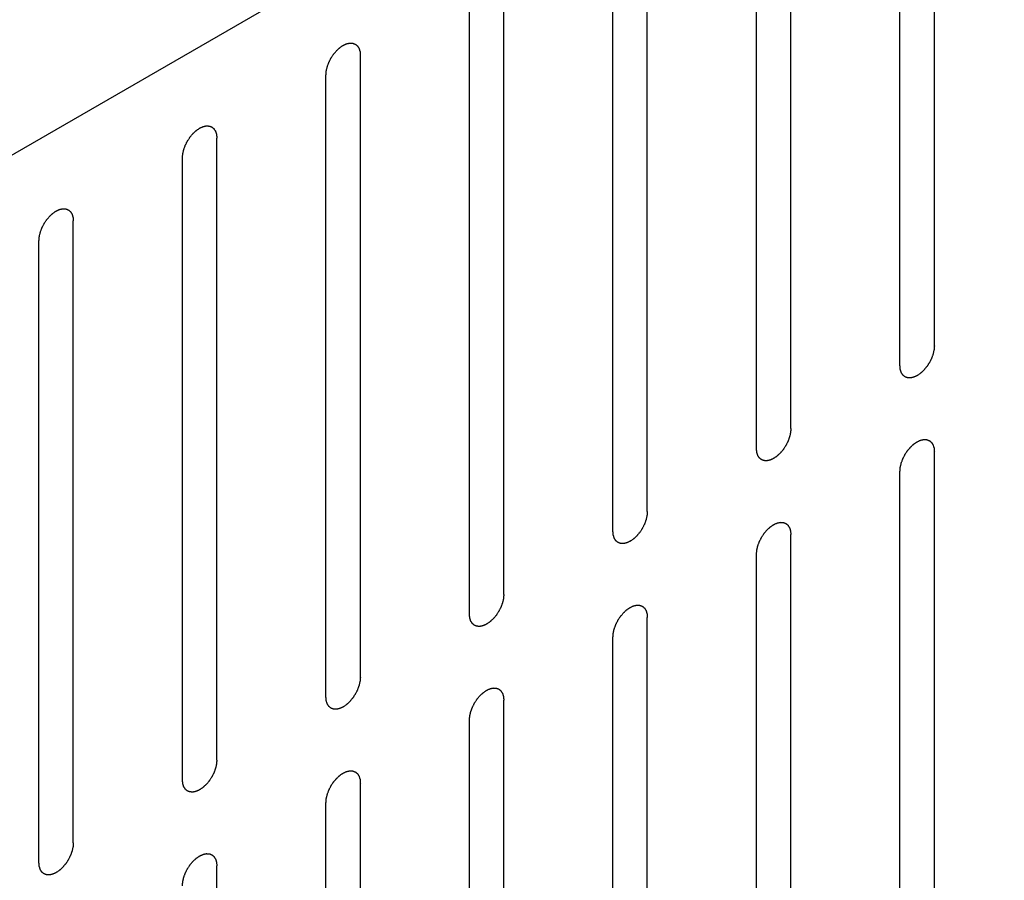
# Model space of a CAD drawing. Header units: inches. Extents: x 6 to 353, y 6 to 228.
# Tile 328 of 372: x 326.72 to 328.24, y 205.91 to 207.24. Entities that reach past the tile are written whole.
import ezdxf

# ---------------------------------------------------------------- set-up
doc = ezdxf.new("R2010")
doc.units = ezdxf.units.IN
doc.header["$LTSCALE"] = 19.946667
doc.header["$MEASUREMENT"] = 0
doc.layers.get('0').update_dxf_attribs({"linetype": 'CONTINUOUS'})

msp = doc.modelspace()

# ---------------------------------------------------------------- linework, layer by layer
at = {"color": 7, "linetype": 'Continuous'}
for p, q in [((330.778, 209.3769), (322.07, 204.3494)), ((328.1292, 206.7318), (328.1292, 207.6912)), ((328.0761, 206.7012), (328.0761, 207.6606)), ((327.9078, 206.6041), (327.9078, 207.5635)), ((327.8548, 206.5734), (327.8548, 207.5328)), ((327.6865, 206.4763), (327.6865, 207.4357)), ((327.6335, 206.4457), (327.6335, 207.4051)), ((327.4652, 206.3485), (327.4652, 207.3079)), ((327.4122, 206.3179), (327.4122, 207.2773)), ((327.2439, 206.2207), (327.2439, 207.1801)), ((327.1908, 206.1901), (327.1908, 207.1495)), ((327.0225, 206.0929), (327.0225, 207.0523)), ((326.9695, 206.0623), (326.9695, 207.0217)), ((326.8012, 205.9652), (326.8012, 206.9245)), ((326.7482, 205.9345), (326.7482, 206.8939)), ((328.1292, 205.6091), (328.1292, 206.5685)), ((328.0761, 205.5785), (328.0761, 206.5379)), ((327.9078, 205.4814), (327.9078, 206.4408)), ((327.8548, 205.4508), (327.8548, 206.4101)), ((327.6865, 205.3536), (327.6865, 206.313)), ((327.6335, 205.323), (327.6335, 206.2824)), ((327.4652, 205.2258), (327.4652, 206.1852)), ((327.4122, 205.1952), (327.4122, 206.1546)), ((327.2439, 205.098), (327.2439, 206.0574)), ((327.1908, 205.0674), (327.1908, 206.0268)), ((327.0225, 204.9702), (327.0225, 205.9296))]:
    msp.add_line(p, q, dxfattribs=at)
for points in [[(327.1908, 207.1495), (327.1909, 207.1505), (327.1911, 207.1521), (327.1912, 207.1539), (327.1913, 207.155), (327.1913, 207.1557), (327.1915, 207.1566), (327.1918, 207.1576), (327.1921, 207.159), (327.1924, 207.1604), (327.1927, 207.1615), (327.1928, 207.1623), (327.1932, 207.1631), (327.1935, 207.1643), (327.1941, 207.1657), (327.1946, 207.167), (327.195, 207.1682), (327.1952, 207.169), (327.1957, 207.1698), (327.1962, 207.1709), (327.1969, 207.1723), (327.1976, 207.1737), (327.1982, 207.1748), (327.1986, 207.1756), (327.1991, 207.1764), (327.1998, 207.1774), (327.2006, 207.1787), (327.2014, 207.18), (327.2021, 207.181), (327.2026, 207.1818), (327.2032, 207.1824), (327.2039, 207.1833), (327.2049, 207.1845), (327.2058, 207.1856), (327.2066, 207.1865), (327.2072, 207.1872), (327.2078, 207.1878), (327.2086, 207.1885), (327.2096, 207.1895), (327.2107, 207.1905), (327.2115, 207.1912), (327.2121, 207.1918), (327.2128, 207.1922), (327.2136, 207.1929), (327.2147, 207.1936), (327.2158, 207.1944), (327.2166, 207.1949), (327.217, 207.1952), (327.2174, 207.1954), (327.2177, 207.1956), (327.2181, 207.1958), (327.2189, 207.1961), (327.2199, 207.1966), (327.221, 207.1971), (327.2218, 207.1975), (327.2222, 207.1977), (327.2225, 207.1978), (327.2228, 207.1979), (327.2232, 207.198), (327.224, 207.1981), (327.225, 207.1984), (327.226, 207.1986), (327.2267, 207.1988), (327.2271, 207.1989), (327.2275, 207.199), (327.2277, 207.1989), (327.2281, 207.1989), (327.2288, 207.1989), (327.2297, 207.1989), (327.2307, 207.1988), (327.2314, 207.1988), (327.2317, 207.1988), (327.232, 207.1988), (327.2323, 207.1987), (327.2326, 207.1986), (327.2332, 207.1983), (327.2341, 207.198), (327.2349, 207.1977), (327.2355, 207.1975), (327.2358, 207.1974), (327.2361, 207.1973), (327.2363, 207.1971), (327.2366, 207.1969), (327.2371, 207.1965), (327.2377, 207.1959), (327.2384, 207.1953), (327.2389, 207.195), (327.2392, 207.1947), (327.2394, 207.1946), (327.2395, 207.1943), (327.2397, 207.194), (327.2401, 207.1934), (327.2406, 207.1926), (327.2411, 207.1918), (327.2415, 207.1913), (327.2417, 207.1909), (327.2419, 207.1907), (327.2419, 207.1904), (327.2421, 207.19), (327.2423, 207.1893), (327.2426, 207.1883), (327.2429, 207.1873), (327.2431, 207.1866), (327.2432, 207.1862), (327.2434, 207.1859), (327.2434, 207.1855), (327.2434, 207.185), (327.2435, 207.1842), (327.2436, 207.183), (327.2437, 207.1815), (327.2438, 207.1806), (327.2439, 207.1801)], [(326.9695, 207.0217), (326.9696, 207.0228), (326.9697, 207.0243), (326.9699, 207.0261), (326.97, 207.0272), (326.97, 207.0279), (326.9702, 207.0288), (326.9705, 207.0299), (326.9708, 207.0312), (326.9711, 207.0326), (326.9713, 207.0337), (326.9715, 207.0345), (326.9718, 207.0354), (326.9722, 207.0365), (326.9727, 207.0379), (326.9732, 207.0393), (326.9737, 207.0404), (326.9739, 207.0412), (326.9744, 207.042), (326.9749, 207.0431), (326.9756, 207.0445), (326.9763, 207.0459), (326.9769, 207.047), (326.9773, 207.0479), (326.9778, 207.0486), (326.9784, 207.0496), (326.9793, 207.0509), (326.9801, 207.0522), (326.9808, 207.0532), (326.9813, 207.054), (326.9819, 207.0546), (326.9826, 207.0555), (326.9836, 207.0567), (326.9845, 207.0578), (326.9853, 207.0587), (326.9858, 207.0594), (326.9865, 207.06), (326.9873, 207.0608), (326.9883, 207.0617), (326.9893, 207.0627), (326.9902, 207.0634), (326.9908, 207.064), (326.9914, 207.0645), (326.9923, 207.0651), (326.9934, 207.0658), (326.9945, 207.0666), (326.9953, 207.0671), (326.9957, 207.0674), (326.996, 207.0677), (326.9964, 207.0678), (326.9968, 207.068), (326.9975, 207.0683), (326.9986, 207.0688), (326.9997, 207.0693), (327.0004, 207.0697), (327.0009, 207.0699), (327.0012, 207.0701), (327.0015, 207.0701), (327.0019, 207.0702), (327.0026, 207.0704), (327.0037, 207.0706), (327.0047, 207.0708), (327.0054, 207.071), (327.0058, 207.0711), (327.0061, 207.0712), (327.0064, 207.0711), (327.0068, 207.0711), (327.0075, 207.0711), (327.0084, 207.0711), (327.0094, 207.071), (327.01, 207.071), (327.0104, 207.071), (327.0107, 207.071), (327.011, 207.0709), (327.0113, 207.0708), (327.0119, 207.0706), (327.0127, 207.0702), (327.0136, 207.0699), (327.0142, 207.0697), (327.0145, 207.0696), (327.0148, 207.0695), (327.015, 207.0693), (327.0153, 207.0691), (327.0157, 207.0687), (327.0164, 207.0681), (327.0171, 207.0676), (327.0176, 207.0672), (327.0179, 207.0669), (327.0181, 207.0668), (327.0182, 207.0665), (327.0184, 207.0662), (327.0188, 207.0656), (327.0193, 207.0648), (327.0198, 207.064), (327.0202, 207.0635), (327.0204, 207.0632), (327.0205, 207.0629), (327.0206, 207.0626), (327.0207, 207.0622), (327.021, 207.0615), (327.0213, 207.0605), (327.0216, 207.0595), (327.0218, 207.0588), (327.0219, 207.0584), (327.022, 207.0581), (327.0221, 207.0577), (327.0221, 207.0572), (327.0222, 207.0564), (327.0223, 207.0552), (327.0224, 207.0538), (327.0225, 207.0528), (327.0225, 207.0523)], [(326.7482, 206.8939), (326.7483, 206.895), (326.7484, 206.8965), (326.7485, 206.8983), (326.7486, 206.8994), (326.7487, 206.9002), (326.7489, 206.901), (326.7491, 206.9021), (326.7494, 206.9035), (326.7498, 206.9048), (326.75, 206.9059), (326.7502, 206.9067), (326.7505, 206.9076), (326.7509, 206.9087), (326.7514, 206.9101), (326.7519, 206.9115), (326.7523, 206.9126), (326.7526, 206.9134), (326.753, 206.9143), (326.7536, 206.9154), (326.7543, 206.9167), (326.755, 206.9181), (326.7555, 206.9192), (326.7559, 206.9201), (326.7565, 206.9208), (326.7571, 206.9218), (326.758, 206.9231), (326.7588, 206.9244), (326.7595, 206.9254), (326.7599, 206.9262), (326.7605, 206.9268), (326.7613, 206.9278), (326.7622, 206.9289), (326.7632, 206.93), (326.764, 206.9309), (326.7645, 206.9317), (326.7651, 206.9322), (326.766, 206.933), (326.767, 206.9339), (326.768, 206.9349), (326.7689, 206.9356), (326.7695, 206.9363), (326.7701, 206.9367), (326.771, 206.9373), (326.7721, 206.938), (326.7732, 206.9388), (326.7739, 206.9393), (326.7744, 206.9396), (326.7747, 206.9399), (326.775, 206.94), (326.7755, 206.9402), (326.7762, 206.9406), (326.7773, 206.9411), (326.7784, 206.9415), (326.7791, 206.9419), (326.7795, 206.9421), (326.7799, 206.9423), (326.7802, 206.9423), (326.7806, 206.9424), (326.7813, 206.9426), (326.7823, 206.9428), (326.7834, 206.943), (326.7841, 206.9432), (326.7845, 206.9433), (326.7848, 206.9434), (326.7851, 206.9434), (326.7855, 206.9434), (326.7861, 206.9433), (326.7871, 206.9433), (326.788, 206.9433), (326.7887, 206.9432), (326.7891, 206.9432), (326.7894, 206.9432), (326.7896, 206.9431), (326.79, 206.943), (326.7906, 206.9428), (326.7914, 206.9425), (326.7923, 206.9421), (326.7929, 206.9419), (326.7932, 206.9418), (326.7935, 206.9417), (326.7937, 206.9415), (326.7939, 206.9413), (326.7944, 206.9409), (326.7951, 206.9404), (326.7958, 206.9398), (326.7963, 206.9394), (326.7965, 206.9392), (326.7968, 206.939), (326.7969, 206.9387), (326.7971, 206.9384), (326.7975, 206.9379), (326.798, 206.9371), (326.7985, 206.9363), (326.7988, 206.9357), (326.799, 206.9354), (326.7992, 206.9352), (326.7993, 206.9348), (326.7994, 206.9344), (326.7996, 206.9337), (326.7999, 206.9327), (326.8003, 206.9317), (326.8005, 206.931), (326.8006, 206.9306), (326.8007, 206.9303), (326.8007, 206.9299), (326.8008, 206.9295), (326.8009, 206.9286), (326.801, 206.9274), (326.8011, 206.926), (326.8012, 206.925), (326.8012, 206.9245)], [(328.1292, 206.7318), (328.1291, 206.7308), (328.129, 206.7292), (328.1288, 206.7274), (328.1287, 206.7264), (328.1287, 206.7256), (328.1285, 206.7248), (328.1282, 206.7237), (328.1279, 206.7223), (328.1276, 206.7209), (328.1273, 206.7198), (328.1272, 206.719), (328.1269, 206.7182), (328.1265, 206.7171), (328.1259, 206.7157), (328.1254, 206.7143), (328.125, 206.7132), (328.1248, 206.7123), (328.1243, 206.7115), (328.1238, 206.7104), (328.1231, 206.709), (328.1224, 206.7076), (328.1218, 206.7065), (328.1214, 206.7057), (328.1209, 206.7049), (328.1202, 206.7039), (328.1194, 206.7027), (328.1186, 206.7014), (328.1179, 206.7004), (328.1174, 206.6996), (328.1168, 206.6989), (328.1161, 206.698), (328.1151, 206.6969), (328.1142, 206.6957), (328.1134, 206.6948), (328.1129, 206.6941), (328.1122, 206.6936), (328.1114, 206.6928), (328.1104, 206.6918), (328.1093, 206.6909), (328.1085, 206.6901), (328.1079, 206.6895), (328.1072, 206.6891), (328.1064, 206.6885), (328.1053, 206.6877), (328.1042, 206.687), (328.1034, 206.6864), (328.103, 206.6861), (328.1026, 206.6859), (328.1023, 206.6858), (328.1019, 206.6856), (328.1011, 206.6852), (328.1001, 206.6847), (328.099, 206.6842), (328.0982, 206.6839), (328.0978, 206.6837), (328.0975, 206.6835), (328.0972, 206.6835), (328.0968, 206.6834), (328.0961, 206.6832), (328.095, 206.683), (328.094, 206.6827), (328.0933, 206.6826), (328.0929, 206.6825), (328.0925, 206.6824), (328.0923, 206.6824), (328.0919, 206.6824), (328.0912, 206.6824), (328.0903, 206.6825), (328.0893, 206.6825), (328.0886, 206.6825), (328.0883, 206.6826), (328.088, 206.6825), (328.0877, 206.6827), (328.0874, 206.6828), (328.0868, 206.683), (328.0859, 206.6833), (328.0851, 206.6836), (328.0845, 206.6838), (328.0842, 206.684), (328.0839, 206.684), (328.0837, 206.6842), (328.0834, 206.6844), (328.0829, 206.6849), (328.0823, 206.6854), (328.0816, 206.686), (328.0811, 206.6864), (328.0808, 206.6866), (328.0806, 206.6868), (328.0805, 206.687), (328.0803, 206.6873), (328.0799, 206.6879), (328.0794, 206.6887), (328.0789, 206.6895), (328.0785, 206.6901), (328.0783, 206.6904), (328.0782, 206.6906), (328.0781, 206.6909), (328.0779, 206.6913), (328.0777, 206.692), (328.0774, 206.6931), (328.0771, 206.6941), (328.0769, 206.6948), (328.0768, 206.6952), (328.0766, 206.6955), (328.0766, 206.6958), (328.0766, 206.6963), (328.0765, 206.6972), (328.0764, 206.6983), (328.0763, 206.6998), (328.0762, 206.7007), (328.0761, 206.7012)], [(327.9078, 206.6041), (327.9078, 206.603), (327.9076, 206.6015), (327.9075, 206.5996), (327.9074, 206.5986), (327.9074, 206.5978), (327.9071, 206.597), (327.9069, 206.5959), (327.9066, 206.5945), (327.9063, 206.5932), (327.906, 206.5921), (327.9059, 206.5912), (327.9055, 206.5904), (327.9051, 206.5893), (327.9046, 206.5879), (327.9041, 206.5865), (327.9037, 206.5854), (327.9034, 206.5846), (327.903, 206.5837), (327.9024, 206.5826), (327.9017, 206.5812), (327.9011, 206.5799), (327.9005, 206.5788), (327.9001, 206.5779), (327.8996, 206.5772), (327.8989, 206.5761), (327.8981, 206.5749), (327.8972, 206.5736), (327.8966, 206.5726), (327.8961, 206.5718), (327.8955, 206.5711), (327.8947, 206.5702), (327.8938, 206.5691), (327.8928, 206.568), (327.8921, 206.5671), (327.8915, 206.5663), (327.8909, 206.5658), (327.8901, 206.565), (327.889, 206.5641), (327.888, 206.5631), (327.8872, 206.5623), (327.8866, 206.5617), (327.8859, 206.5613), (327.885, 206.5607), (327.8839, 206.5599), (327.8829, 206.5592), (327.8821, 206.5587), (327.8817, 206.5584), (327.8813, 206.5581), (327.881, 206.558), (327.8806, 206.5578), (327.8798, 206.5574), (327.8788, 206.5569), (327.8777, 206.5564), (327.8769, 206.5561), (327.8765, 206.5559), (327.8762, 206.5557), (327.8759, 206.5557), (327.8755, 206.5556), (327.8747, 206.5554), (327.8737, 206.5552), (327.8727, 206.5549), (327.8719, 206.5548), (327.8715, 206.5547), (327.8712, 206.5546), (327.8709, 206.5546), (327.8706, 206.5546), (327.8699, 206.5547), (327.8689, 206.5547), (327.868, 206.5547), (327.8673, 206.5547), (327.8669, 206.5548), (327.8666, 206.5548), (327.8664, 206.5549), (327.8661, 206.555), (327.8655, 206.5552), (327.8646, 206.5555), (327.8638, 206.5558), (327.8632, 206.5561), (327.8628, 206.5562), (327.8626, 206.5563), (327.8624, 206.5565), (327.8621, 206.5567), (327.8616, 206.5571), (327.8609, 206.5576), (327.8603, 206.5582), (327.8598, 206.5586), (327.8595, 206.5588), (327.8593, 206.559), (327.8591, 206.5592), (327.8589, 206.5596), (327.8586, 206.5601), (327.8581, 206.5609), (327.8576, 206.5617), (327.8572, 206.5623), (327.857, 206.5626), (327.8568, 206.5628), (327.8568, 206.5632), (327.8566, 206.5636), (327.8564, 206.5643), (327.8561, 206.5653), (327.8558, 206.5663), (327.8556, 206.567), (327.8554, 206.5674), (327.8553, 206.5677), (327.8553, 206.5681), (327.8553, 206.5685), (327.8552, 206.5694), (327.8551, 206.5706), (327.8549, 206.572), (327.8549, 206.573), (327.8548, 206.5734)], [(328.0761, 206.5379), (328.0762, 206.539), (328.0763, 206.5405), (328.0765, 206.5423), (328.0766, 206.5434), (328.0766, 206.5441), (328.0768, 206.545), (328.0771, 206.5461), (328.0774, 206.5475), (328.0777, 206.5488), (328.078, 206.5499), (328.0781, 206.5507), (328.0784, 206.5516), (328.0788, 206.5527), (328.0794, 206.5541), (328.0798, 206.5555), (328.0803, 206.5566), (328.0805, 206.5574), (328.081, 206.5583), (328.0815, 206.5594), (328.0822, 206.5607), (328.0829, 206.5621), (328.0835, 206.5632), (328.0839, 206.5641), (328.0844, 206.5648), (328.0851, 206.5658), (328.0859, 206.5671), (328.0867, 206.5684), (328.0874, 206.5694), (328.0879, 206.5702), (328.0885, 206.5708), (328.0892, 206.5718), (328.0902, 206.5729), (328.0911, 206.574), (328.0919, 206.5749), (328.0924, 206.5756), (328.0931, 206.5762), (328.0939, 206.577), (328.0949, 206.5779), (328.096, 206.5789), (328.0968, 206.5796), (328.0974, 206.5803), (328.0981, 206.5807), (328.0989, 206.5813), (328.1, 206.582), (328.1011, 206.5828), (328.1019, 206.5833), (328.1023, 206.5836), (328.1027, 206.5839), (328.103, 206.584), (328.1034, 206.5842), (328.1042, 206.5845), (328.1052, 206.585), (328.1063, 206.5855), (328.107, 206.5859), (328.1075, 206.5861), (328.1078, 206.5863), (328.1081, 206.5863), (328.1085, 206.5864), (328.1092, 206.5866), (328.1103, 206.5868), (328.1113, 206.587), (328.112, 206.5872), (328.1124, 206.5873), (328.1128, 206.5874), (328.113, 206.5874), (328.1134, 206.5874), (328.1141, 206.5873), (328.115, 206.5873), (328.116, 206.5873), (328.1167, 206.5872), (328.117, 206.5872), (328.1173, 206.5872), (328.1176, 206.5871), (328.1179, 206.587), (328.1185, 206.5868), (328.1194, 206.5865), (328.1202, 206.5861), (328.1208, 206.5859), (328.1211, 206.5858), (328.1214, 206.5857), (328.1216, 206.5855), (328.1219, 206.5853), (328.1224, 206.5849), (328.123, 206.5843), (328.1237, 206.5838), (328.1242, 206.5834), (328.1245, 206.5832), (328.1247, 206.583), (328.1248, 206.5827), (328.125, 206.5824), (328.1254, 206.5819), (328.1259, 206.5811), (328.1264, 206.5803), (328.1268, 206.5797), (328.127, 206.5794), (328.1271, 206.5791), (328.1272, 206.5788), (328.1274, 206.5784), (328.1276, 206.5777), (328.1279, 206.5767), (328.1282, 206.5757), (328.1284, 206.575), (328.1285, 206.5746), (328.1287, 206.5743), (328.1287, 206.5739), (328.1287, 206.5735), (328.1288, 206.5726), (328.1289, 206.5714), (328.129, 206.57), (328.1291, 206.569), (328.1292, 206.5685)], [(327.6865, 206.4763), (327.6864, 206.4752), (327.6863, 206.4737), (327.6862, 206.4719), (327.6861, 206.4708), (327.686, 206.4701), (327.6858, 206.4692), (327.6856, 206.4681), (327.6853, 206.4667), (327.685, 206.4654), (327.6847, 206.4643), (327.6846, 206.4635), (327.6842, 206.4626), (327.6838, 206.4615), (327.6833, 206.4601), (327.6828, 206.4587), (327.6824, 206.4576), (327.6821, 206.4568), (327.6817, 206.4559), (327.6811, 206.4548), (327.6804, 206.4535), (327.6797, 206.4521), (327.6792, 206.451), (327.6788, 206.4501), (327.6782, 206.4494), (327.6776, 206.4484), (327.6768, 206.4471), (327.6759, 206.4458), (327.6752, 206.4448), (327.6748, 206.444), (327.6742, 206.4434), (327.6734, 206.4424), (327.6725, 206.4413), (327.6715, 206.4402), (327.6708, 206.4393), (327.6702, 206.4386), (327.6696, 206.438), (327.6688, 206.4372), (327.6677, 206.4363), (327.6667, 206.4353), (327.6659, 206.4346), (327.6653, 206.4339), (327.6646, 206.4335), (327.6637, 206.4329), (327.6626, 206.4322), (327.6615, 206.4314), (327.6608, 206.4309), (327.6603, 206.4306), (327.66, 206.4303), (327.6597, 206.4302), (327.6593, 206.43), (327.6585, 206.4297), (327.6574, 206.4292), (327.6564, 206.4287), (327.6556, 206.4283), (327.6552, 206.4281), (327.6548, 206.4279), (327.6545, 206.4279), (327.6541, 206.4278), (327.6534, 206.4276), (327.6524, 206.4274), (327.6513, 206.4272), (327.6506, 206.427), (327.6502, 206.4269), (327.6499, 206.4268), (327.6496, 206.4268), (327.6492, 206.4268), (327.6486, 206.4269), (327.6476, 206.4269), (327.6467, 206.4269), (327.646, 206.427), (327.6456, 206.427), (327.6453, 206.427), (327.6451, 206.4271), (327.6447, 206.4272), (327.6441, 206.4274), (327.6433, 206.4277), (327.6424, 206.4281), (327.6418, 206.4283), (327.6415, 206.4284), (327.6412, 206.4285), (327.6411, 206.4287), (327.6408, 206.4289), (327.6403, 206.4293), (327.6396, 206.4299), (327.6389, 206.4304), (327.6384, 206.4308), (327.6382, 206.4311), (327.638, 206.4312), (327.6378, 206.4315), (327.6376, 206.4318), (327.6373, 206.4323), (327.6367, 206.4331), (327.6362, 206.4339), (327.6359, 206.4345), (327.6357, 206.4348), (327.6355, 206.4351), (327.6354, 206.4354), (327.6353, 206.4358), (327.6351, 206.4365), (327.6348, 206.4375), (327.6345, 206.4385), (327.6342, 206.4392), (327.6341, 206.4396), (327.634, 206.4399), (327.634, 206.4403), (327.6339, 206.4407), (327.6339, 206.4416), (327.6337, 206.4428), (327.6336, 206.4442), (327.6335, 206.4452), (327.6335, 206.4457)], [(327.8548, 206.4101), (327.8549, 206.4112), (327.855, 206.4127), (327.8552, 206.4146), (327.8553, 206.4156), (327.8553, 206.4164), (327.8555, 206.4172), (327.8557, 206.4183), (327.8561, 206.4197), (327.8564, 206.421), (327.8566, 206.4221), (327.8568, 206.423), (327.8571, 206.4238), (327.8575, 206.4249), (327.858, 206.4263), (327.8585, 206.4277), (327.8589, 206.4288), (327.8592, 206.4296), (327.8597, 206.4305), (327.8602, 206.4316), (327.8609, 206.433), (327.8616, 206.4343), (327.8622, 206.4354), (327.8626, 206.4363), (327.8631, 206.437), (327.8637, 206.4381), (327.8646, 206.4393), (327.8654, 206.4406), (327.8661, 206.4416), (327.8666, 206.4424), (327.8672, 206.4431), (327.8679, 206.444), (327.8689, 206.4451), (327.8698, 206.4462), (327.8706, 206.4471), (327.8711, 206.4479), (327.8718, 206.4484), (327.8726, 206.4492), (327.8736, 206.4501), (327.8746, 206.4511), (327.8755, 206.4519), (327.8761, 206.4525), (327.8767, 206.4529), (327.8776, 206.4535), (327.8787, 206.4543), (327.8798, 206.455), (327.8806, 206.4555), (327.881, 206.4558), (327.8813, 206.4561), (327.8816, 206.4562), (327.8821, 206.4564), (327.8828, 206.4568), (327.8839, 206.4573), (327.885, 206.4578), (327.8857, 206.4581), (327.8862, 206.4583), (327.8865, 206.4585), (327.8868, 206.4585), (327.8872, 206.4586), (327.8879, 206.4588), (327.889, 206.459), (327.89, 206.4593), (327.8907, 206.4594), (327.8911, 206.4595), (327.8914, 206.4596), (327.8917, 206.4596), (327.8921, 206.4596), (327.8928, 206.4595), (327.8937, 206.4595), (327.8947, 206.4595), (327.8953, 206.4595), (327.8957, 206.4594), (327.896, 206.4594), (327.8963, 206.4593), (327.8966, 206.4592), (327.8972, 206.459), (327.898, 206.4587), (327.8989, 206.4584), (327.8995, 206.4581), (327.8998, 206.458), (327.9001, 206.4579), (327.9003, 206.4578), (327.9006, 206.4575), (327.901, 206.4571), (327.9017, 206.4566), (327.9024, 206.456), (327.9029, 206.4556), (327.9032, 206.4554), (327.9034, 206.4552), (327.9035, 206.455), (327.9037, 206.4546), (327.9041, 206.4541), (327.9046, 206.4533), (327.9051, 206.4525), (327.9055, 206.4519), (327.9056, 206.4516), (327.9058, 206.4514), (327.9059, 206.451), (327.906, 206.4506), (327.9062, 206.4499), (327.9066, 206.4489), (327.9069, 206.4479), (327.9071, 206.4472), (327.9072, 206.4468), (327.9073, 206.4465), (327.9073, 206.4461), (327.9074, 206.4457), (327.9075, 206.4448), (327.9076, 206.4436), (327.9077, 206.4422), (327.9078, 206.4412), (327.9078, 206.4408)], [(327.4652, 206.3485), (327.4651, 206.3475), (327.465, 206.3459), (327.4648, 206.3441), (327.4647, 206.343), (327.4647, 206.3423), (327.4645, 206.3414), (327.4643, 206.3403), (327.4639, 206.339), (327.4636, 206.3376), (327.4634, 206.3365), (327.4632, 206.3357), (327.4629, 206.3348), (327.4625, 206.3337), (327.462, 206.3323), (327.4615, 206.3309), (327.4611, 206.3298), (327.4608, 206.329), (327.4603, 206.3282), (327.4598, 206.3271), (327.4591, 206.3257), (327.4584, 206.3243), (327.4578, 206.3232), (327.4575, 206.3223), (327.4569, 206.3216), (327.4563, 206.3206), (327.4554, 206.3193), (327.4546, 206.318), (327.4539, 206.317), (327.4534, 206.3162), (327.4529, 206.3156), (327.4521, 206.3147), (327.4511, 206.3135), (327.4502, 206.3124), (327.4494, 206.3115), (327.4489, 206.3108), (327.4482, 206.3102), (327.4474, 206.3095), (327.4464, 206.3085), (327.4454, 206.3075), (327.4445, 206.3068), (327.4439, 206.3062), (327.4433, 206.3058), (327.4424, 206.3051), (327.4413, 206.3044), (327.4402, 206.3036), (327.4394, 206.3031), (327.439, 206.3028), (327.4387, 206.3025), (327.4384, 206.3024), (327.4379, 206.3022), (327.4372, 206.3019), (327.4361, 206.3014), (327.435, 206.3009), (327.4343, 206.3005), (327.4339, 206.3003), (327.4335, 206.3002), (327.4332, 206.3001), (327.4328, 206.3), (327.4321, 206.2999), (327.4311, 206.2996), (327.43, 206.2994), (327.4293, 206.2992), (327.4289, 206.2991), (327.4286, 206.299), (327.4283, 206.2991), (327.4279, 206.2991), (327.4272, 206.2991), (327.4263, 206.2991), (327.4253, 206.2992), (327.4247, 206.2992), (327.4243, 206.2992), (327.424, 206.2992), (327.4238, 206.2993), (327.4234, 206.2994), (327.4228, 206.2997), (327.422, 206.3), (327.4211, 206.3003), (327.4205, 206.3005), (327.4202, 206.3006), (327.4199, 206.3007), (327.4197, 206.3009), (327.4194, 206.3011), (327.419, 206.3015), (327.4183, 206.3021), (327.4176, 206.3026), (327.4171, 206.303), (327.4169, 206.3033), (327.4166, 206.3034), (327.4165, 206.3037), (327.4163, 206.304), (327.4159, 206.3046), (327.4154, 206.3054), (327.4149, 206.3062), (327.4146, 206.3067), (327.4144, 206.3071), (327.4142, 206.3073), (327.4141, 206.3076), (327.414, 206.308), (327.4138, 206.3087), (327.4134, 206.3097), (327.4131, 206.3107), (327.4129, 206.3114), (327.4128, 206.3118), (327.4127, 206.3121), (327.4127, 206.3125), (327.4126, 206.313), (327.4125, 206.3138), (327.4124, 206.315), (327.4123, 206.3164), (327.4122, 206.3174), (327.4122, 206.3179)], [(327.6335, 206.2824), (327.6336, 206.2834), (327.6337, 206.285), (327.6338, 206.2868), (327.6339, 206.2878), (327.634, 206.2886), (327.6342, 206.2894), (327.6344, 206.2905), (327.6347, 206.2919), (327.635, 206.2933), (327.6353, 206.2944), (327.6355, 206.2952), (327.6358, 206.296), (327.6362, 206.2971), (327.6367, 206.2985), (327.6372, 206.2999), (327.6376, 206.301), (327.6379, 206.3019), (327.6383, 206.3027), (327.6389, 206.3038), (327.6396, 206.3052), (327.6403, 206.3066), (327.6408, 206.3077), (327.6412, 206.3085), (327.6418, 206.3093), (327.6424, 206.3103), (327.6433, 206.3115), (327.6441, 206.3128), (327.6448, 206.3138), (327.6452, 206.3146), (327.6458, 206.3153), (327.6466, 206.3162), (327.6475, 206.3173), (327.6485, 206.3185), (327.6492, 206.3194), (327.6498, 206.3201), (327.6504, 206.3206), (327.6513, 206.3214), (327.6523, 206.3224), (327.6533, 206.3233), (327.6541, 206.3241), (327.6548, 206.3247), (327.6554, 206.3251), (327.6563, 206.3257), (327.6574, 206.3265), (327.6585, 206.3272), (327.6592, 206.3278), (327.6597, 206.3281), (327.66, 206.3283), (327.6603, 206.3284), (327.6608, 206.3286), (327.6615, 206.329), (327.6626, 206.3295), (327.6637, 206.33), (327.6644, 206.3303), (327.6648, 206.3305), (327.6652, 206.3307), (327.6655, 206.3307), (327.6659, 206.3308), (327.6666, 206.331), (327.6676, 206.3312), (327.6687, 206.3315), (327.6694, 206.3317), (327.6698, 206.3317), (327.6701, 206.3318), (327.6704, 206.3318), (327.6708, 206.3318), (327.6714, 206.3318), (327.6724, 206.3317), (327.6733, 206.3317), (327.674, 206.3317), (327.6744, 206.3316), (327.6747, 206.3317), (327.6749, 206.3315), (327.6753, 206.3314), (327.6759, 206.3312), (327.6767, 206.3309), (327.6776, 206.3306), (327.6782, 206.3304), (327.6785, 206.3302), (327.6788, 206.3302), (327.679, 206.33), (327.6792, 206.3298), (327.6797, 206.3293), (327.6804, 206.3288), (327.6811, 206.3282), (327.6816, 206.3278), (327.6818, 206.3276), (327.6821, 206.3274), (327.6822, 206.3272), (327.6824, 206.3269), (327.6827, 206.3263), (327.6833, 206.3255), (327.6838, 206.3247), (327.6841, 206.3241), (327.6843, 206.3238), (327.6845, 206.3236), (327.6846, 206.3233), (327.6847, 206.3229), (327.6849, 206.3222), (327.6852, 206.3212), (327.6856, 206.3201), (327.6858, 206.3194), (327.6859, 206.319), (327.686, 206.3187), (327.686, 206.3184), (327.6861, 206.3179), (327.6861, 206.3171), (327.6863, 206.3159), (327.6864, 206.3144), (327.6865, 206.3135), (327.6865, 206.313)], [(327.2439, 206.2207), (327.2438, 206.2197), (327.2437, 206.2181), (327.2435, 206.2163), (327.2434, 206.2153), (327.2434, 206.2145), (327.2432, 206.2137), (327.2429, 206.2126), (327.2426, 206.2112), (327.2423, 206.2098), (327.242, 206.2087), (327.2419, 206.2079), (327.2416, 206.2071), (327.2412, 206.2059), (327.2407, 206.2046), (327.2402, 206.2032), (327.2397, 206.2021), (327.2395, 206.2012), (327.239, 206.2004), (327.2385, 206.1993), (327.2378, 206.1979), (327.2371, 206.1965), (327.2365, 206.1954), (327.2361, 206.1946), (327.2356, 206.1938), (327.2349, 206.1928), (327.2341, 206.1915), (327.2333, 206.1903), (327.2326, 206.1893), (327.2321, 206.1885), (327.2315, 206.1878), (327.2308, 206.1869), (327.2298, 206.1858), (327.2289, 206.1846), (327.2281, 206.1837), (327.2276, 206.183), (327.2269, 206.1825), (327.2261, 206.1817), (327.2251, 206.1807), (327.224, 206.1798), (327.2232, 206.179), (327.2226, 206.1784), (327.2219, 206.178), (327.2211, 206.1774), (327.22, 206.1766), (327.2189, 206.1759), (327.2181, 206.1753), (327.2177, 206.175), (327.2174, 206.1748), (327.217, 206.1746), (327.2166, 206.1744), (327.2159, 206.1741), (327.2148, 206.1736), (327.2137, 206.1731), (327.213, 206.1727), (327.2125, 206.1726), (327.2122, 206.1724), (327.2119, 206.1723), (327.2115, 206.1722), (327.2108, 206.1721), (327.2097, 206.1718), (327.2087, 206.1716), (327.208, 206.1714), (327.2076, 206.1713), (327.2072, 206.1712), (327.207, 206.1713), (327.2066, 206.1713), (327.2059, 206.1713), (327.205, 206.1713), (327.204, 206.1714), (327.2033, 206.1714), (327.203, 206.1714), (327.2027, 206.1714), (327.2024, 206.1715), (327.2021, 206.1716), (327.2015, 206.1719), (327.2006, 206.1722), (327.1998, 206.1725), (327.1992, 206.1727), (327.1989, 206.1728), (327.1986, 206.1729), (327.1984, 206.1731), (327.1981, 206.1733), (327.1976, 206.1737), (327.197, 206.1743), (327.1963, 206.1749), (327.1958, 206.1753), (327.1955, 206.1755), (327.1953, 206.1756), (327.1952, 206.1759), (327.195, 206.1762), (327.1946, 206.1768), (327.1941, 206.1776), (327.1936, 206.1784), (327.1932, 206.1789), (327.193, 206.1793), (327.1929, 206.1795), (327.1928, 206.1798), (327.1927, 206.1802), (327.1924, 206.1809), (327.1921, 206.1819), (327.1918, 206.1829), (327.1916, 206.1836), (327.1915, 206.1841), (327.1913, 206.1843), (327.1913, 206.1847), (327.1913, 206.1852), (327.1912, 206.186), (327.1911, 206.1872), (327.191, 206.1887), (327.1909, 206.1896), (327.1908, 206.1901)], [(327.4122, 206.1546), (327.4122, 206.1556), (327.4124, 206.1572), (327.4125, 206.159), (327.4126, 206.16), (327.4126, 206.1608), (327.4129, 206.1616), (327.4131, 206.1627), (327.4134, 206.1641), (327.4137, 206.1655), (327.414, 206.1666), (327.4141, 206.1674), (327.4145, 206.1682), (327.4149, 206.1694), (327.4154, 206.1707), (327.4159, 206.1721), (327.4163, 206.1732), (327.4166, 206.1741), (327.417, 206.1749), (327.4176, 206.176), (327.4183, 206.1774), (327.419, 206.1788), (327.4195, 206.1799), (327.4199, 206.1807), (327.4204, 206.1815), (327.4211, 206.1825), (327.4219, 206.1838), (327.4228, 206.185), (327.4234, 206.186), (327.4239, 206.1868), (327.4245, 206.1875), (327.4253, 206.1884), (327.4262, 206.1895), (327.4272, 206.1907), (327.4279, 206.1916), (327.4285, 206.1923), (327.4291, 206.1928), (327.4299, 206.1936), (327.431, 206.1946), (327.432, 206.1955), (327.4328, 206.1963), (327.4334, 206.1969), (327.4341, 206.1973), (327.435, 206.1979), (327.4361, 206.1987), (327.4371, 206.1994), (327.4379, 206.2), (327.4384, 206.2003), (327.4387, 206.2005), (327.439, 206.2007), (327.4394, 206.2009), (327.4402, 206.2012), (327.4413, 206.2017), (327.4423, 206.2022), (327.4431, 206.2026), (327.4435, 206.2027), (327.4438, 206.2029), (327.4441, 206.203), (327.4446, 206.2031), (327.4453, 206.2032), (327.4463, 206.2035), (327.4473, 206.2037), (327.4481, 206.2039), (327.4485, 206.204), (327.4488, 206.2041), (327.4491, 206.204), (327.4495, 206.204), (327.4501, 206.204), (327.4511, 206.2039), (327.452, 206.2039), (327.4527, 206.2039), (327.4531, 206.2039), (327.4534, 206.2039), (327.4536, 206.2038), (327.4539, 206.2036), (327.4545, 206.2034), (327.4554, 206.2031), (327.4562, 206.2028), (327.4568, 206.2026), (327.4572, 206.2025), (327.4574, 206.2024), (327.4576, 206.2022), (327.4579, 206.202), (327.4584, 206.2016), (327.4591, 206.201), (327.4598, 206.2004), (327.4602, 206.2), (327.4605, 206.1998), (327.4607, 206.1997), (327.4609, 206.1994), (327.4611, 206.1991), (327.4614, 206.1985), (327.4619, 206.1977), (327.4624, 206.1969), (327.4628, 206.1964), (327.463, 206.196), (327.4632, 206.1958), (327.4632, 206.1955), (327.4634, 206.1951), (327.4636, 206.1944), (327.4639, 206.1934), (327.4642, 206.1924), (327.4645, 206.1917), (327.4646, 206.1912), (327.4647, 206.191), (327.4647, 206.1906), (327.4648, 206.1901), (327.4648, 206.1893), (327.4649, 206.1881), (327.4651, 206.1866), (327.4652, 206.1857), (327.4652, 206.1852)], [(327.0225, 206.0929), (327.0225, 206.0919), (327.0223, 206.0903), (327.0222, 206.0885), (327.0221, 206.0875), (327.0221, 206.0867), (327.0218, 206.0859), (327.0216, 206.0848), (327.0213, 206.0834), (327.021, 206.082), (327.0207, 206.0809), (327.0206, 206.0801), (327.0202, 206.0793), (327.0198, 206.0782), (327.0193, 206.0768), (327.0188, 206.0754), (327.0184, 206.0743), (327.0182, 206.0734), (327.0177, 206.0726), (327.0171, 206.0715), (327.0164, 206.0701), (327.0158, 206.0687), (327.0152, 206.0676), (327.0148, 206.0668), (327.0143, 206.066), (327.0136, 206.065), (327.0128, 206.0638), (327.012, 206.0625), (327.0113, 206.0615), (327.0108, 206.0607), (327.0102, 206.06), (327.0095, 206.0591), (327.0085, 206.058), (327.0076, 206.0568), (327.0068, 206.0559), (327.0062, 206.0552), (327.0056, 206.0547), (327.0048, 206.0539), (327.0037, 206.0529), (327.0027, 206.052), (327.0019, 206.0512), (327.0013, 206.0506), (327.0006, 206.0502), (326.9997, 206.0496), (326.9987, 206.0488), (326.9976, 206.0481), (326.9968, 206.0475), (326.9964, 206.0472), (326.996, 206.047), (326.9957, 206.0469), (326.9953, 206.0467), (326.9945, 206.0463), (326.9935, 206.0458), (326.9924, 206.0453), (326.9916, 206.045), (326.9912, 206.0448), (326.9909, 206.0446), (326.9906, 206.0446), (326.9902, 206.0445), (326.9894, 206.0443), (326.9884, 206.0441), (326.9874, 206.0438), (326.9866, 206.0436), (326.9862, 206.0436), (326.9859, 206.0435), (326.9856, 206.0435), (326.9853, 206.0435), (326.9846, 206.0435), (326.9836, 206.0436), (326.9827, 206.0436), (326.982, 206.0436), (326.9816, 206.0436), (326.9813, 206.0436), (326.9811, 206.0438), (326.9808, 206.0439), (326.9802, 206.0441), (326.9793, 206.0444), (326.9785, 206.0447), (326.9779, 206.0449), (326.9775, 206.0451), (326.9773, 206.0451), (326.9771, 206.0453), (326.9768, 206.0455), (326.9763, 206.0459), (326.9756, 206.0465), (326.975, 206.0471), (326.9745, 206.0475), (326.9742, 206.0477), (326.974, 206.0479), (326.9738, 206.0481), (326.9736, 206.0484), (326.9733, 206.049), (326.9728, 206.0498), (326.9723, 206.0506), (326.9719, 206.0512), (326.9717, 206.0515), (326.9715, 206.0517), (326.9715, 206.052), (326.9713, 206.0524), (326.9711, 206.0531), (326.9708, 206.0541), (326.9705, 206.0552), (326.9703, 206.0559), (326.9701, 206.0563), (326.97, 206.0566), (326.97, 206.0569), (326.97, 206.0574), (326.9699, 206.0582), (326.9698, 206.0594), (326.9696, 206.0609), (326.9696, 206.0618), (326.9695, 206.0623)], [(327.1908, 206.0268), (327.1909, 206.0278), (327.1911, 206.0294), (327.1912, 206.0312), (327.1913, 206.0323), (327.1913, 206.033), (327.1915, 206.0339), (327.1918, 206.035), (327.1921, 206.0363), (327.1924, 206.0377), (327.1927, 206.0388), (327.1928, 206.0396), (327.1932, 206.0405), (327.1935, 206.0416), (327.1941, 206.043), (327.1946, 206.0444), (327.195, 206.0455), (327.1952, 206.0463), (327.1957, 206.0471), (327.1962, 206.0482), (327.1969, 206.0496), (327.1976, 206.051), (327.1982, 206.0521), (327.1986, 206.053), (327.1991, 206.0537), (327.1998, 206.0547), (327.2006, 206.056), (327.2014, 206.0573), (327.2021, 206.0583), (327.2026, 206.0591), (327.2032, 206.0597), (327.2039, 206.0606), (327.2049, 206.0618), (327.2058, 206.0629), (327.2066, 206.0638), (327.2072, 206.0645), (327.2078, 206.0651), (327.2086, 206.0658), (327.2096, 206.0668), (327.2107, 206.0678), (327.2115, 206.0685), (327.2121, 206.0691), (327.2128, 206.0695), (327.2136, 206.0702), (327.2147, 206.0709), (327.2158, 206.0717), (327.2166, 206.0722), (327.217, 206.0725), (327.2174, 206.0728), (327.2177, 206.0729), (327.2181, 206.0731), (327.2189, 206.0734), (327.2199, 206.0739), (327.221, 206.0744), (327.2218, 206.0748), (327.2222, 206.075), (327.2225, 206.0751), (327.2228, 206.0752), (327.2232, 206.0753), (327.224, 206.0754), (327.225, 206.0757), (327.226, 206.0759), (327.2267, 206.0761), (327.2271, 206.0762), (327.2275, 206.0763), (327.2277, 206.0762), (327.2281, 206.0762), (327.2288, 206.0762), (327.2297, 206.0762), (327.2307, 206.0761), (327.2314, 206.0761), (327.2317, 206.0761), (327.232, 206.0761), (327.2323, 206.076), (327.2326, 206.0759), (327.2332, 206.0756), (327.2341, 206.0753), (327.2349, 206.075), (327.2355, 206.0748), (327.2358, 206.0747), (327.2361, 206.0746), (327.2363, 206.0744), (327.2366, 206.0742), (327.2371, 206.0738), (327.2377, 206.0732), (327.2384, 206.0727), (327.2389, 206.0723), (327.2392, 206.072), (327.2394, 206.0719), (327.2395, 206.0716), (327.2397, 206.0713), (327.2401, 206.0707), (327.2406, 206.0699), (327.2411, 206.0691), (327.2415, 206.0686), (327.2417, 206.0682), (327.2419, 206.068), (327.2419, 206.0677), (327.2421, 206.0673), (327.2423, 206.0666), (327.2426, 206.0656), (327.2429, 206.0646), (327.2431, 206.0639), (327.2432, 206.0635), (327.2434, 206.0632), (327.2434, 206.0628), (327.2434, 206.0623), (327.2435, 206.0615), (327.2436, 206.0603), (327.2437, 206.0589), (327.2438, 206.0579), (327.2439, 206.0574)], [(326.8012, 205.9652), (326.8011, 205.9641), (326.801, 205.9626), (326.8009, 205.9607), (326.8008, 205.9597), (326.8008, 205.9589), (326.8005, 205.9581), (326.8003, 205.957), (326.8, 205.9556), (326.7997, 205.9543), (326.7994, 205.9532), (326.7993, 205.9523), (326.7989, 205.9515), (326.7985, 205.9504), (326.798, 205.949), (326.7975, 205.9476), (326.7971, 205.9465), (326.7968, 205.9457), (326.7964, 205.9448), (326.7958, 205.9437), (326.7951, 205.9423), (326.7944, 205.941), (326.7939, 205.9399), (326.7935, 205.939), (326.793, 205.9383), (326.7923, 205.9372), (326.7915, 205.936), (326.7906, 205.9347), (326.79, 205.9337), (326.7895, 205.9329), (326.7889, 205.9322), (326.7881, 205.9313), (326.7872, 205.9302), (326.7862, 205.9291), (326.7855, 205.9282), (326.7849, 205.9274), (326.7843, 205.9269), (326.7835, 205.9261), (326.7824, 205.9252), (326.7814, 205.9242), (326.7806, 205.9234), (326.78, 205.9228), (326.7793, 205.9224), (326.7784, 205.9218), (326.7773, 205.921), (326.7762, 205.9203), (326.7755, 205.9198), (326.775, 205.9195), (326.7747, 205.9192), (326.7744, 205.9191), (326.774, 205.9189), (326.7732, 205.9185), (326.7721, 205.918), (326.7711, 205.9175), (326.7703, 205.9172), (326.7699, 205.917), (326.7696, 205.9168), (326.7692, 205.9168), (326.7688, 205.9167), (326.7681, 205.9165), (326.7671, 205.9163), (326.766, 205.916), (326.7653, 205.9159), (326.7649, 205.9158), (326.7646, 205.9157), (326.7643, 205.9157), (326.7639, 205.9157), (326.7633, 205.9158), (326.7623, 205.9158), (326.7614, 205.9158), (326.7607, 205.9158), (326.7603, 205.9159), (326.76, 205.9158), (326.7598, 205.916), (326.7594, 205.9161), (326.7588, 205.9163), (326.758, 205.9166), (326.7571, 205.9169), (326.7566, 205.9172), (326.7562, 205.9173), (326.7559, 205.9174), (326.7558, 205.9175), (326.7555, 205.9178), (326.755, 205.9182), (326.7543, 205.9187), (326.7536, 205.9193), (326.7532, 205.9197), (326.7529, 205.9199), (326.7527, 205.9201), (326.7525, 205.9203), (326.7523, 205.9207), (326.752, 205.9212), (326.7514, 205.922), (326.7509, 205.9228), (326.7506, 205.9234), (326.7504, 205.9237), (326.7502, 205.9239), (326.7501, 205.9243), (326.75, 205.9247), (326.7498, 205.9254), (326.7495, 205.9264), (326.7492, 205.9274), (326.7489, 205.9281), (326.7488, 205.9285), (326.7487, 205.9288), (326.7487, 205.9292), (326.7486, 205.9296), (326.7486, 205.9305), (326.7485, 205.9317), (326.7483, 205.9331), (326.7482, 205.9341), (326.7482, 205.9345)], [(326.9695, 205.899), (326.9696, 205.9001), (326.9697, 205.9016), (326.9699, 205.9034), (326.97, 205.9045), (326.97, 205.9052), (326.9702, 205.9061), (326.9705, 205.9072), (326.9708, 205.9086), (326.9711, 205.9099), (326.9713, 205.911), (326.9715, 205.9118), (326.9718, 205.9127), (326.9722, 205.9138), (326.9727, 205.9152), (326.9732, 205.9166), (326.9737, 205.9177), (326.9739, 205.9185), (326.9744, 205.9194), (326.9749, 205.9205), (326.9756, 205.9218), (326.9763, 205.9232), (326.9769, 205.9243), (326.9773, 205.9252), (326.9778, 205.9259), (326.9784, 205.9269), (326.9793, 205.9282), (326.9801, 205.9295), (326.9808, 205.9305), (326.9813, 205.9313), (326.9819, 205.9319), (326.9826, 205.9329), (326.9836, 205.934), (326.9845, 205.9351), (326.9853, 205.936), (326.9858, 205.9367), (326.9865, 205.9373), (326.9873, 205.9381), (326.9883, 205.939), (326.9893, 205.94), (326.9902, 205.9407), (326.9908, 205.9414), (326.9914, 205.9418), (326.9923, 205.9424), (326.9934, 205.9431), (326.9945, 205.9439), (326.9953, 205.9444), (326.9957, 205.9447), (326.996, 205.945), (326.9964, 205.9451), (326.9968, 205.9453), (326.9975, 205.9456), (326.9986, 205.9461), (326.9997, 205.9466), (327.0004, 205.947), (327.0009, 205.9472), (327.0012, 205.9474), (327.0015, 205.9474), (327.0019, 205.9475), (327.0026, 205.9477), (327.0037, 205.9479), (327.0047, 205.9481), (327.0054, 205.9483), (327.0058, 205.9484), (327.0061, 205.9485), (327.0064, 205.9485), (327.0068, 205.9485), (327.0075, 205.9484), (327.0084, 205.9484), (327.0094, 205.9483), (327.01, 205.9483), (327.0104, 205.9483), (327.0107, 205.9483), (327.011, 205.9482), (327.0113, 205.9481), (327.0119, 205.9479), (327.0127, 205.9476), (327.0136, 205.9472), (327.0142, 205.947), (327.0145, 205.9469), (327.0148, 205.9468), (327.015, 205.9466), (327.0153, 205.9464), (327.0157, 205.946), (327.0164, 205.9454), (327.0171, 205.9449), (327.0176, 205.9445), (327.0179, 205.9442), (327.0181, 205.9441), (327.0182, 205.9438), (327.0184, 205.9435), (327.0188, 205.943), (327.0193, 205.9422), (327.0198, 205.9414), (327.0202, 205.9408), (327.0204, 205.9405), (327.0205, 205.9402), (327.0206, 205.9399), (327.0207, 205.9395), (327.021, 205.9388), (327.0213, 205.9378), (327.0216, 205.9368), (327.0218, 205.9361), (327.0219, 205.9357), (327.022, 205.9354), (327.0221, 205.935), (327.0221, 205.9346), (327.0222, 205.9337), (327.0223, 205.9325), (327.0224, 205.9311), (327.0225, 205.9301), (327.0225, 205.9296)]]:
    msp.add_open_spline(points, degree=3, knots=[0, 0, 0, 0, 0.03125, 0.046875, 0.054688, 0.0625, 0.070312, 0.078125, 0.09375, 0.109375, 0.117188, 0.125, 0.132812, 0.140625, 0.15625, 0.171875, 0.179688, 0.1875, 0.195312, 0.203125, 0.21875, 0.234375, 0.242188, 0.25, 0.257812, 0.265625, 0.28125, 0.296875, 0.304688, 0.3125, 0.320312, 0.328125, 0.34375, 0.359375, 0.367188, 0.375, 0.382812, 0.390625, 0.40625, 0.421875, 0.429688, 0.4375, 0.445312, 0.453125, 0.46875, 0.484375, 0.492188, 0.496094, 0.5, 0.503906, 0.507812, 0.515625, 0.53125, 0.546875, 0.554688, 0.558594, 0.5625, 0.566406, 0.570312, 0.578125, 0.59375, 0.609375, 0.617188, 0.621094, 0.625, 0.628906, 0.632812, 0.640625, 0.65625, 0.671875, 0.679688, 0.683594, 0.6875, 0.691406, 0.695312, 0.703125, 0.71875, 0.734375, 0.742188, 0.746094, 0.75, 0.753906, 0.757812, 0.765625, 0.78125, 0.796875, 0.804688, 0.808594, 0.8125, 0.816406, 0.820312, 0.828125, 0.84375, 0.859375, 0.867188, 0.871094, 0.875, 0.878906, 0.882812, 0.890625, 0.90625, 0.921875, 0.929688, 0.933594, 0.9375, 0.941406, 0.945312, 0.953125, 0.96875, 0.984375, 1, 1, 1, 1], dxfattribs=at)

doc.saveas('drawing.dxf')
